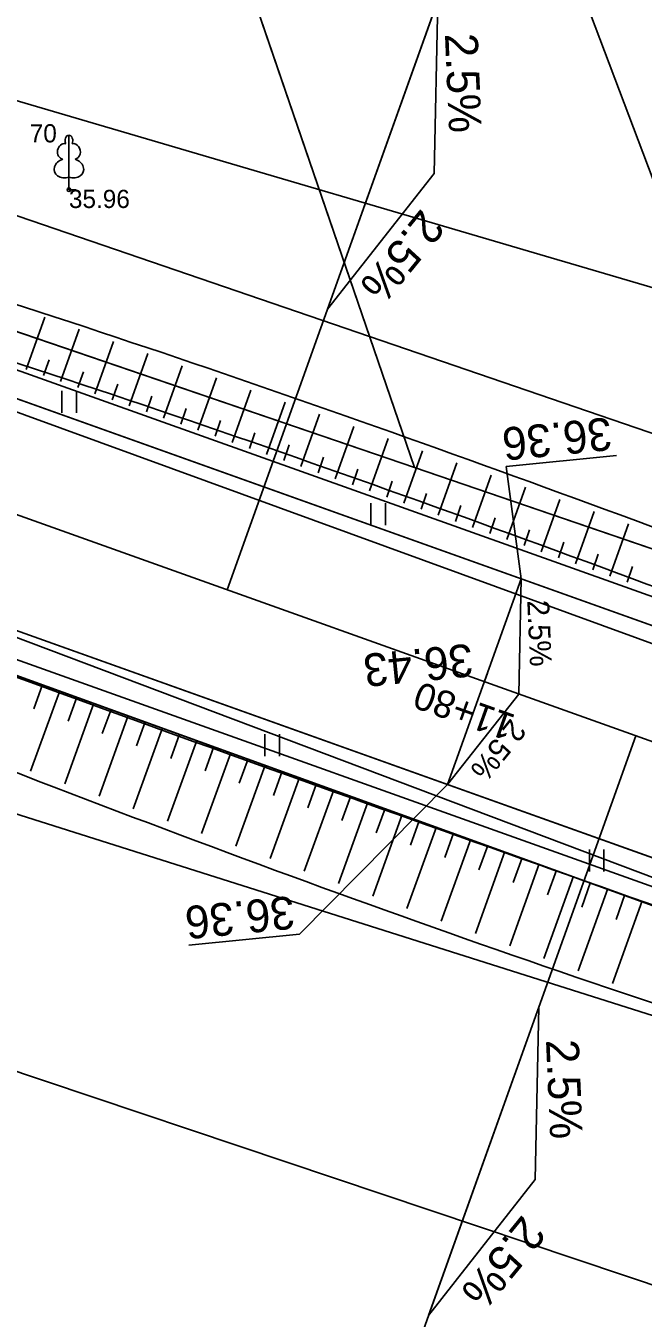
# Model space of a CAD drawing. Extents: x 469981 to 472086, y 246785 to 247785.
# Drawn here: x 470910.97 to 470927.92, y 247186.36 to 247221.87 of the extents above; entities that cross this region are included whole.
import ezdxf

# ---------------------------------------------------------------- set-up
doc = ezdxf.new("R2010")
doc.units = 0
for name, color, linetype in [('0_922', 7, 'Continuous'), ('0_Asfalta_mala', 7, 'Continuous'), ('0_Asfalta_Nomale', 7, 'Continuous'), ('0_Ruut_Braukt', 7, 'Continuous'), ('0_Ruut_nomale', 7, 'Continuous'), ('0_vertikals', 7, 'Continuous'), ('0_vertkals_cipari', 7, 'Continuous'), ('0_Virazjas', 7, 'Continuous'), ('21', 7, 'Continuous'), ('6_piketaza', 7, 'Continuous'), ('CELI_CMAL_####_####_#', 7, 'Continuous'), ('DREN_VADP_####_####_#', 7, 'Continuous'), ('DREN_VADP_KLKT_####_#', 7, 'Continuous'), ('RAMI_UZMR_####_####_#', 7, 'Continuous'), ('RELJ_AATZ_####_TKST_#', 7, 'Continuous'), ('RELJ_ELEM_####_####_#', 7, 'Continuous'), ('RELJ_NOGA_####_####_#', 7, 'Continuous'), ('RELJ_NOGL_####_####_#', 7, 'Continuous'), ('ROBZ_PROJ_####_####_#', 7, 'Continuous'), ('ROBZ_UZMR_####_####_#', 7, 'Continuous'), ('TERT_DIAM_####_TKST_#', 7, 'Continuous'), ('TERT_ELEM_####_####_#', 7, 'Continuous')]:
    doc.layers.add(name, color=color, linetype=linetype)

msp = doc.modelspace()

# ---------------------------------------------------------------- linework, layer by layer
at = {"layer": '0_922'}
msp.add_line((470946.556, 247195.632), (470897.667, 247213.101), dxfattribs=at)
at = {"layer": '0_Asfalta_mala'}
for p, q in [((470898.676, 247215.926), (470947.566, 247198.456)), ((470896.657, 247210.276), (470945.547, 247192.806))]:
    msp.add_line(p, q, dxfattribs=at)
at = {"layer": '0_Asfalta_Nomale'}
for p, q in [((470898.928, 247216.632), (470947.818, 247199.163)), ((470896.405, 247209.569), (470945.295, 247192.1))]:
    msp.add_line(p, q, dxfattribs=at)
at = {"layer": '0_Ruut_Braukt'}
for p, q in [((470947.565, 247198.457), (470898.676, 247215.926)), ((470896.657, 247210.276), (470945.546, 247192.807))]:
    msp.add_line(p, q, dxfattribs=at)
at = {"layer": '0_Ruut_nomale'}
for p, q in [((470947.818, 247199.163), (470898.928, 247216.632)), ((470945.546, 247192.807), (470896.657, 247210.276)), ((470896.405, 247209.569), (470945.294, 247192.1))]:
    msp.add_line(p, q, dxfattribs=at)
msp.add_lwpolyline([(470898.676, 247215.926), (470947.565, 247198.457), (470947.566, 247198.456)], dxfattribs=at)
at = {"layer": '0_vertikals'}
for p, q in [((470924.158, 247209.76), (470927.19, 247210.064)), ((470924.572, 247206.673), (470924.158, 247209.76)), ((470922.553, 247201.022), (470918.481, 247196.913)), ((470915.45, 247196.609), (470918.481, 247196.913))]:
    msp.add_line(p, q, dxfattribs=at)
msp.add_lwpolyline([(470922.553, 247201.022), (470924.504, 247203.511), (470924.572, 247206.673)], close=True, dxfattribs=at)
at = {"layer": '0_Virazjas'}
for p, q in [((470923.903, 247227.088), (470916.5, 247206.371)), ((470920.319, 247181.644), (470927.722, 247202.361))]:
    msp.add_line(p, q, dxfattribs=at)
for points in [[(470919.255, 247214.081), (470922.182, 247217.814), (470922.284, 247222.556)], [(470922.031, 247186.435), (470924.958, 247190.167), (470925.059, 247194.91)]]:
    msp.add_lwpolyline(points, close=True, dxfattribs=at)
at = {"layer": '21'}
msp.add_line((470946.556, 247195.632), (470897.667, 247213.101), dxfattribs=at)
at = {"layer": '6_piketaza'}
msp.add_lwpolyline([(470923.478, 247203.612), (470923.646, 247204.083)], dxfattribs=at)
at = {"layer": 'CELI_CMAL_####_####_#'}
for points in [[(470887.869, 247219.351), (470907.988, 247212.254), (470934.743, 247202.499), (470962.898, 247192.42), (470982.559, 247187.627), (470994.5, 247186.238), (471002.099, 247186.455), (471014.161, 247188.048), (471038.308, 247191.645)], [(471015.923, 247182.598), (470992.26, 247181.035), (470978.943, 247182.194), (470959.244, 247187.66), (470932.844, 247196.714), (470906.026, 247206.836), (470881.196, 247215.092)]]:
    msp.add_lwpolyline(points, dxfattribs=at)
at = {"layer": 'DREN_VADP_####_####_#'}
for points in [[(470923.833, 247229.201), (470931.226, 247209.628)], [(470845.346, 247220.939), (470990.896, 247174.789)]]:
    msp.add_lwpolyline(points, dxfattribs=at)
at = {"layer": 'DREN_VADP_KLKT_####_#'}
msp.add_lwpolyline([(470998.012, 247199.651), (470980.588, 247192.708), (470867.536, 247231.459)], dxfattribs=at)
at = {"layer": 'RAMI_UZMR_####_####_#'}
for points in [[(470560.64, 247175.144), (470793.366, 247232.231), (470822.25, 247233), (470855.497, 247231.608), (470869.75, 247235.5), (470872.288, 247238.827), (470875.523, 247240.24), (470882.387, 247236.327), (470885.36, 247235.904), (470900.348, 247222.872), (470947.872, 247208.875), (470978.25, 247197.629), (470994.287, 247200.731), (471010.572, 247199.465), (471044.448, 247201.846)], [(471016.707, 247172.079), (470997.217, 247171.376), (470979.902, 247175.851), (470953.212, 247178.863), (470866.8, 247207.896), (470847.133, 247208.95), (470818.512, 247207.896), (470793.929, 247204.557), (470730.787, 247190.475), (470682.857, 247179.693), (470601.924, 247155.957)]]:
    msp.add_lwpolyline(points, dxfattribs=at)
at = {"layer": 'RELJ_ELEM_####_####_#'}
msp.add_circle((470912.154, 247217.365), 0.05, dxfattribs=at)
at = {"layer": 'RELJ_NOGA_####_####_#'}
for p, q in [((470910.983, 247212.43), (470911.494, 247213.868)), ((470911.926, 247212.096), (470912.436, 247213.534)), ((470912.868, 247211.762), (470913.378, 247213.2)), ((470913.811, 247211.428), (470914.321, 247212.865)), ((470911.455, 247212.263), (470911.608, 247212.694)), ((470914.753, 247211.093), (470915.263, 247212.531)), ((470912.397, 247211.929), (470912.55, 247212.36)), ((470915.696, 247210.76), (470916.205, 247212.198)), ((470913.34, 247211.595), (470913.493, 247212.026)), ((470916.639, 247210.426), (470917.148, 247211.864)), ((470914.282, 247211.261), (470914.435, 247211.692)), ((470917.581, 247210.092), (470918.091, 247211.53)), ((470915.225, 247210.927), (470915.378, 247211.358)), ((470918.524, 247209.758), (470919.033, 247211.196)), ((470916.167, 247210.593), (470916.32, 247211.024)), ((470919.466, 247209.424), (470919.976, 247210.862)), ((470917.11, 247210.259), (470917.263, 247210.69)), ((470918.053, 247209.925), (470918.205, 247210.356)), ((470920.409, 247209.09), (470920.918, 247210.528)), ((470918.995, 247209.591), (470919.148, 247210.022)), ((470921.352, 247208.756), (470921.861, 247210.194)), ((470919.938, 247209.257), (470920.091, 247209.688)), ((470922.294, 247208.422), (470922.804, 247209.86)), ((470920.88, 247208.923), (470921.033, 247209.355)), ((470923.237, 247208.088), (470923.746, 247209.526)), ((470921.823, 247208.589), (470921.976, 247209.021)), ((470924.18, 247207.755), (470924.689, 247209.192)), ((470922.766, 247208.255), (470922.918, 247208.687)), ((470925.122, 247207.421), (470925.632, 247208.859)), ((470923.708, 247207.921), (470923.861, 247208.353)), ((470926.065, 247207.087), (470926.574, 247208.525)), ((470924.651, 247207.588), (470924.804, 247208.019)), ((470927.007, 247206.753), (470927.517, 247208.191)), ((470925.593, 247207.254), (470925.746, 247207.685)), ((470926.536, 247206.92), (470926.689, 247207.351)), ((470927.479, 247206.586), (470927.632, 247207.017)), ((470911.43, 247203.768), (470911.191, 247203.106)), ((470911.43, 247203.768), (470911.191, 247203.106)), ((470911.901, 247203.598), (470911.102, 247201.389)), ((470911.901, 247203.598), (470911.102, 247201.389)), ((470912.841, 247203.258), (470912.042, 247201.046)), ((470912.841, 247203.258), (470912.042, 247201.046)), ((470912.371, 247203.428), (470912.131, 247202.765)), ((470912.371, 247203.428), (470912.131, 247202.765)), ((470913.781, 247202.918), (470912.981, 247200.703)), ((470913.781, 247202.918), (470912.981, 247200.703)), ((470913.311, 247203.088), (470913.071, 247202.424)), ((470913.311, 247203.088), (470913.071, 247202.424)), ((470914.722, 247202.578), (470913.92, 247200.36)), ((470914.722, 247202.578), (470913.92, 247200.36)), ((470914.252, 247202.748), (470914.011, 247202.083)), ((470914.252, 247202.748), (470914.011, 247202.083)), ((470915.662, 247202.238), (470914.86, 247200.017)), ((470915.662, 247202.238), (470914.86, 247200.017)), ((470915.192, 247202.408), (470914.951, 247201.742)), ((470915.192, 247202.408), (470914.951, 247201.742)), ((470916.603, 247201.898), (470915.799, 247199.674)), ((470916.603, 247201.898), (470915.799, 247199.674)), ((470916.133, 247202.068), (470915.892, 247201.401)), ((470916.133, 247202.068), (470915.892, 247201.401)), ((470917.543, 247201.558), (470916.738, 247199.331)), ((470917.543, 247201.558), (470916.738, 247199.331)), ((470917.073, 247201.728), (470916.832, 247201.06)), ((470917.073, 247201.728), (470916.832, 247201.06)), ((470918.484, 247201.219), (470917.678, 247198.988)), ((470918.484, 247201.219), (470917.678, 247198.988)), ((470918.014, 247201.388), (470917.772, 247200.72)), ((470918.014, 247201.388), (470917.772, 247200.72)), ((470919.424, 247200.879), (470918.617, 247198.645)), ((470919.424, 247200.879), (470918.617, 247198.645)), ((470918.954, 247201.049), (470918.712, 247200.379)), ((470918.954, 247201.049), (470918.712, 247200.379)), ((470920.365, 247200.539), (470919.556, 247198.302)), ((470920.365, 247200.539), (470919.556, 247198.302)), ((470919.894, 247200.709), (470919.652, 247200.038)), ((470919.894, 247200.709), (470919.652, 247200.038)), ((470921.305, 247200.199), (470920.496, 247197.959)), ((470921.305, 247200.199), (470920.496, 247197.959)), ((470920.835, 247200.369), (470920.592, 247199.697)), ((470920.835, 247200.369), (470920.592, 247199.697)), ((470922.246, 247199.859), (470921.437, 247197.616)), ((470922.246, 247199.859), (470921.437, 247197.616)), ((470921.775, 247200.029), (470921.532, 247199.357)), ((470921.775, 247200.029), (470921.532, 247199.357)), ((470923.187, 247199.52), (470922.378, 247197.273)), ((470923.187, 247199.52), (470922.378, 247197.273)), ((470922.716, 247199.69), (470922.473, 247199.016)), ((470922.716, 247199.69), (470922.473, 247199.016)), ((470923.657, 247199.351), (470923.414, 247198.676)), ((470923.657, 247199.351), (470923.414, 247198.676)), ((470924.127, 247199.182), (470923.317, 247196.93)), ((470924.127, 247199.182), (470923.317, 247196.93)), ((470924.598, 247199.013), (470924.355, 247198.336)), ((470924.598, 247199.013), (470924.355, 247198.336)), ((470925.069, 247198.843), (470924.258, 247196.588)), ((470925.069, 247198.843), (470924.258, 247196.588)), ((470925.539, 247198.674), (470925.296, 247197.997)), ((470925.539, 247198.674), (470925.296, 247197.997)), ((470926.01, 247198.506), (470925.199, 247196.245)), ((470926.01, 247198.506), (470925.199, 247196.245)), ((470926.48, 247198.337), (470926.237, 247197.658)), ((470926.48, 247198.337), (470926.237, 247197.658)), ((470926.951, 247198.168), (470926.14, 247195.903)), ((470926.951, 247198.168), (470926.14, 247195.903)), ((470927.422, 247198), (470927.179, 247197.319)), ((470927.422, 247198), (470927.179, 247197.319)), ((470927.893, 247197.832), (470927.081, 247195.561)), ((470927.893, 247197.832), (470927.081, 247195.561))]:
    msp.add_line(p, q, dxfattribs=at)
for points in [[(470889.682, 247220.928), (470894.215, 247218.482), (470908.262, 247213.396), (470935.093, 247203.884), (470963.658, 247193.357), (470982.569, 247188.667), (470987.924, 247188.377)], [(470443.762, 247118.331), (470443.88, 247120.814), (470444.471, 247122.233), (470445.96, 247123.747), (470447.74, 247124.344), (470466.701, 247130.323), (470490.205, 247137.037), (470509.522, 247142.633), (470536.42, 247149.583), (470558.637, 247154.955), (470585.403, 247162.504), (470607.875, 247168.231), (470633.412, 247175.414), (470656.062, 247180.759), (470680.788, 247187.471), (470708.074, 247193.923), (470734.191, 247200.317), (470761.697, 247206.456), (470789.773, 247212.754), (470817.257, 247216.179), (470830.019, 247217.144), (470848.586, 247217.569), (470861.752, 247217.476), (470881.066, 247214.264), (470905.336, 247205.96), (470932.738, 247196.11), (470958.906, 247187.141), (470978.102, 247181.086)]]:
    msp.add_spline(points, degree=3, dxfattribs=at)
at = {"layer": 'RELJ_NOGL_####_####_#'}
for points in [[(470890.406, 247222.27), (470894.84, 247219.878), (470908.777, 247214.832), (470935.612, 247205.319), (470964.107, 247194.817), (470982.796, 247190.182), (470988.007, 247189.901)], [(470444.636, 247118.184), (470444.802, 247120.028), (470444.991, 247120.926), (470445.558, 247121.73), (470446.408, 247122.251), (470448.872, 247122.621), (470466.486, 247128.526), (470490.665, 247135.792), (470509.603, 247140.94), (470537.55, 247147.945), (470558.966, 247153.542), (470586.086, 247160.934), (470607.922, 247166.842), (470634.241, 247173.648), (470681.28, 247185.658), (470708.292, 247192.117), (470734.878, 247198.699), (470761.457, 247204.922), (470790.498, 247211.068), (470817.148, 247213.701), (470830.618, 247215.209), (470848.022, 247215.369), (470862.099, 247215.472), (470880.883, 247212.412), (470904.425, 247203.826), (470932.21, 247193.701), (470958.298, 247186.024), (470977.689, 247180.167)]]:
    msp.add_spline(points, degree=3, dxfattribs=at)
at = {"layer": 'ROBZ_PROJ_####_####_#'}
for points in [[(470613.752, 247179.765), (470688.303, 247197.106), (470783.692, 247219.293), (470809.088, 247224.67), (470845.751, 247226.447), (470876.169, 247225.296), (470921.641, 247209.731), (470967.353, 247194.084), (470989.48, 247188.802), (471001.509, 247189.266), (471050.609, 247195.379), (471093.674, 247200.298), (471124.72, 247213.54), (471341.261, 247348.2), (471524.883, 247464.852)], [(471398.351, 247372.094), (471346.741, 247338.478), (471133.176, 247205.05), (471108.425, 247194.786), (471087.339, 247189.709), (471023.306, 247181.157), (470962.604, 247185.245), (470905.63, 247205.857), (470878.75, 247214.454), (470852.344, 247217.039), (470815.743, 247215.147), (470778.583, 247209.26), (470718.669, 247194.633), (470636.973, 247175.147), (470468.364, 247124.23), (470431.624, 247112.202), (470396.219, 247097.502), (470371.503, 247083.47), (470275.956, 246992.729), (470152.342, 246907.761), (470066.737, 246851.23)], [(470900.878, 247270.342), (470921.641, 247209.731), (470876.169, 247225.296), (470845.751, 247226.447), (470809.088, 247224.67), (470797.907, 247259.877)], [(470979.699, 247245.057), (471001.509, 247189.266), (470989.48, 247188.802), (470967.353, 247194.084), (470921.641, 247209.731), (470906.814, 247253.012)]]:
    msp.add_lwpolyline(points, dxfattribs=at)
at = {"layer": 'ROBZ_UZMR_####_####_#'}
msp.add_lwpolyline([(470722.834, 247152.788), (470718.669, 247194.633), (470778.583, 247209.26), (470815.743, 247215.147), (470852.344, 247217.039), (470878.75, 247214.454), (470905.63, 247205.857), (470962.604, 247185.245), (470963.67, 247151.03)], dxfattribs=at)
at = {"layer": 'TERT_ELEM_####_####_#'}
for p, q in [((470912.154, 247217.712), (470912.154, 247217.365)), ((470912.154, 247217.365), (470912.354, 247217.365)), ((470911.962, 247211.24), (470911.962, 247211.84)), ((470912.362, 247211.24), (470912.362, 247211.84)), ((470920.445, 247208.153), (470920.445, 247208.753)), ((470920.845, 247208.153), (470920.845, 247208.753)), ((470917.532, 247201.807), (470917.532, 247202.407)), ((470917.932, 247201.807), (470917.932, 247202.407)), ((470926.444, 247198.635), (470926.444, 247199.235)), ((470926.844, 247198.635), (470926.844, 247199.235))]:
    msp.add_line(p, q, dxfattribs=at)
for points in [[(470912.154, 247218.865), (470912.154, 247217.712)], [(470912.244, 247218.633), (470912.243, 247218.634)]]:
    msp.add_lwpolyline(points, dxfattribs=at)
for centre, major_axis, ratio, start_param, end_param in [((470912.026, 247218.42), (-0.039, -0.212), 0.861323, 3.141593, 6.283185), ((470912.154, 247218.715), (0, -0.15), 0.707107, 3.14537, 5.287485), ((470912.154, 247218.715), (0, -0.15), 0.707107, 0.995701, 3.137816), ((470912.282, 247218.42), (0.039, -0.212), 0.861323, 0, 3.141593), ((470912.064, 247217.958), (0.307, 0.095), 0.814445, 1.570796, 4.752015), ((470912.244, 247217.958), (-0.307, 0.095), 0.814445, 1.531171, 4.712389)]:
    msp.add_ellipse(centre, major_axis=major_axis, ratio=ratio, start_param=start_param, end_param=end_param, dxfattribs=at)

# ---------------------------------------------------------------- texts
at = {"layer": '0_vertkals_cipari'}
for s, height, rotation, p in [('36.36', 0.9, 185.7316, (470927.013, 247211.118)), ('2.5%', 0.5993, 272.3991, (470924.739, 247206.081)), ('36.43', 0.9, 185.7316, (470923.202, 247204.899)), ('2.5%', 0.5993, 231.1868, (470924.29, 247202.864)), ('36.36', 0.9, 185.7316, (470918.305, 247197.967))]:
    msp.add_text(s, height=height, rotation=rotation, dxfattribs=at).set_placement(p)
at = {"layer": '0_Virazjas'}
for rotation, p in [(272.3991, (470922.478, 247221.651)), (230.7544, (470921.836, 247216.873)), (272.3991, (470925.253, 247194.004)), (230.7544, (470924.612, 247189.227))]:
    msp.add_text('2.5%', height=0.899, rotation=rotation, dxfattribs=at).set_placement(p)
at = {"layer": '6_piketaza'}
msp.add_text('11+80', height=0.75, rotation=160.3373, dxfattribs=at).set_placement((470924.453, 247202.919))
at = {"layer": 'RELJ_AATZ_####_TKST_#'}
msp.add_text('35.96', height=0.5, dxfattribs=at).set_placement((470912.154, 247216.865))
at = {"layer": 'TERT_DIAM_####_TKST_#'}
msp.add_text('70', height=0.5, dxfattribs=at).set_placement((470911.078, 247218.667))

doc.saveas('drawing.dxf')
